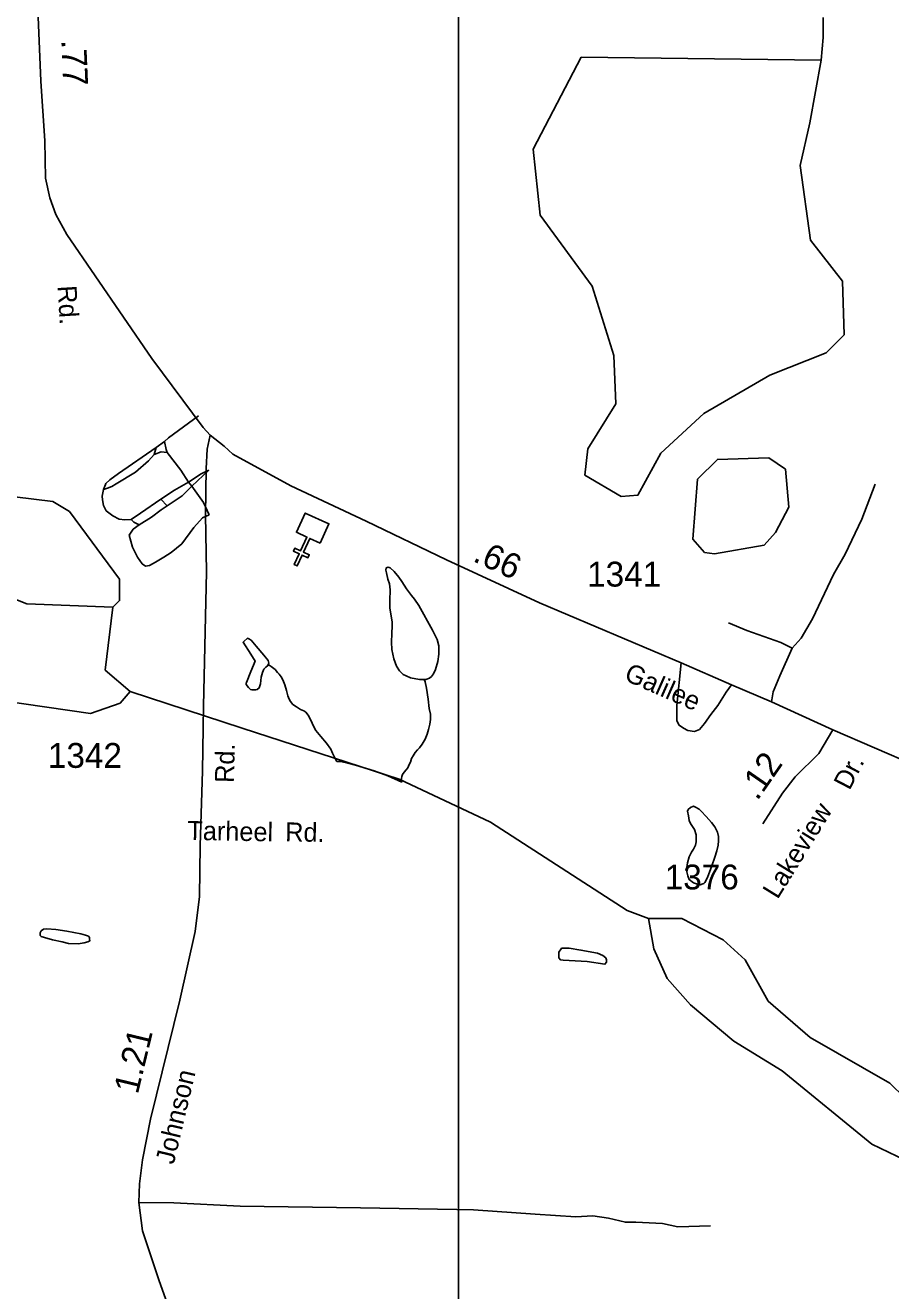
# Model space of a CAD drawing. Extents: x 2082433 to 2279600, y 546599 to 755198.
# Drawn here: x 2176931 to 2181280, y 631325 to 637688 of the extents above; entities that cross this region are included whole.
import ezdxf

# ---------------------------------------------------------------- set-up
doc = ezdxf.new("R2010")
doc.units = 0
for name, color, linetype in [('Exist Cultural Church CELL', 7, 'Continuous'), ('Exist Hydrographic Creek Single Shore', 7, 'Continuous'), ('Exist Hydrographic Lake Shore', 7, 'Continuous'), ('Exist Hydrographic Misc Water Feature', 7, 'Continuous'), ('Exist Hydrographic Pond Under 1500 Sq Ft', 7, 'Continuous'), ('Exist Road Non-System Type 51', 7, 'Continuous'), ('Exist Road Non-System Type 51 Label', 7, 'Continuous'), ('Exist Road Secondary Mileage Hundredths English Label', 7, 'Continuous'), ('Exist Road Secondary Type 51 Attributed', 7, 'Continuous'), ('Exist Road Secondary Type 51 Label', 7, 'Continuous'), ('Exist Road Secondary Type 51 Number Label', 7, 'Continuous'), ('Map Preparation Inset Cut Line', 7, 'Continuous')]:
    doc.layers.add(name, color=color, linetype=linetype)

msp = doc.modelspace()

# ---------------------------------------------------------------- linework, layer by layer
at = {"layer": 'Exist Cultural Church CELL'}
msp.add_lwpolyline([(2178412.6, 635084.9), (2178360.8, 635108.4), (2178329.2, 635039.2), (2178358.3, 635025.9), (2178351.6, 635011.4), (2178322.5, 635024.7), (2178297.5, 634970), (2178282.9, 634976.6), (2178307.9, 635031.3), (2178278.8, 635044.6), (2178285.5, 635059.2), (2178314.6, 635045.9), (2178346.3, 635115.1), (2178293.9, 635139.2), (2178338.2, 635236), (2178456.9, 635181.7)], close=True, dxfattribs=at)
at = {"layer": 'Exist Hydrographic Creek Single Shore'}
for points in [[(2177458.1, 634338.5), (2177408, 634280.4), (2177259, 634227.7), (2176808.1, 634292.6)], [(2178021.1, 634154.9), (2177458.1, 634338.5)], [(2178021.1, 634154.9), (2178021.1, 634154.9)], [(2178021.1, 634154.9), (2178021.1, 634154.9)], [(2180063.1, 633196.4), (2179955, 633238), (2179269.1, 633681.7), (2178810, 633897.6), (2178021.1, 634154.9)]]:
    msp.add_lwpolyline(points, dxfattribs=at)
at = {"layer": 'Exist Hydrographic Lake Shore'}
for points in [[(2180665.1, 632780.7), (2180548, 632989.8), (2180438.9, 633090.5), (2180230, 633196.4), (2180063.1, 633196.4)], [(2181469.1, 632085.4), (2181395.1, 631962.3), (2181186, 632061.7), (2180734, 632431.7), (2180492.1, 632580.9), (2180274.1, 632762.5), (2180157, 632896.1), (2180089.1, 633045.1), (2180063.1, 633196.4)], [(2181469.1, 632085.4), (2181427.1, 632220.8), (2181276, 632368.2), (2180875.1, 632599.4), (2180665.1, 632780.7)]]:
    msp.add_lwpolyline(points, dxfattribs=at)
at = {"layer": 'Exist Hydrographic Misc Water Feature'}
msp.add_line((2180874.1, 637198.3), (2180930.7, 637513.9), dxfattribs=at)
for points in [[(2180941.1, 637727.7), (2180941.1, 637627.8), (2180930.7, 637513.9)], [(2178936.3, 634399.2), (2178912.6, 634399.1), (2178866.4, 634406.9), (2178844.5, 634416.7), (2178830.1, 634424.5), (2178812.3, 634442.6), (2178795.9, 634466.2), (2178784, 634502), (2178773.7, 634550.2), (2178771.7, 634586.3), (2178773.5, 634630.2), (2178775.2, 634668.1), (2178775, 634688), (2178762.9, 634757.9), (2178762.5, 634796.1), (2178764.3, 634850.2), (2178762, 634880.2), (2178753.6, 634903.7), (2178745.6, 634935.7), (2178743.4, 634947.8), (2178745.4, 634959.7), (2178755.5, 634963.9), (2178765.5, 634959.9), (2178785.4, 634942.3), (2178807.6, 634914.2), (2178824, 634892.3), (2178846.1, 634854.4), (2178872.4, 634820.5), (2178886.3, 634802.5), (2178908.7, 634770.8), (2178977.4, 634647.2), (2179001.3, 634599.4), (2179010, 634567.3), (2179009.7, 634525.5), (2179004.2, 634489.5), (2178992.1, 634449.5), (2178982.5, 634427.5), (2178972.4, 634413.2), (2178962.6, 634405.3), (2178944.5, 634399.2), (2178936.3, 634399.2)], [(2177458.1, 634338.5), (2177332, 634446), (2177372, 634763.3)], [(2178152.4, 634474.6), (2178150.2, 634468.9), (2178140.3, 634460.6), (2178130.7, 634450.7), (2178122.9, 634434.5), (2178116.7, 634410.6), (2178112.9, 634376.4), (2178106.9, 634356.6), (2178097.1, 634348.4), (2178089.1, 634346.3), (2178071.2, 634346.2), (2178063, 634348.2), (2178053.2, 634358.2), (2178041.1, 634374.2), (2178040.7, 634380), (2178043.1, 634384.1), (2178064.9, 634438.4), (2178086.2, 634490.3), (2178064.3, 634526.1), (2178026.1, 634585.8), (2178030.2, 634590), (2178047.6, 634606), (2178055.4, 634604.1), (2178065.7, 634596.4), (2178092.1, 634566.5), (2178130.1, 634520.6), (2178152.4, 634494.9), (2178154.5, 634480.8), (2178152.4, 634474.6)], [(2178152.4, 634474.6), (2178166.2, 634464.8), (2178186.5, 634448.8), (2178198.6, 634434.8), (2178206.8, 634425), (2178216.6, 634413), (2178225, 634397.1), (2178234.7, 634371.3), (2178243.3, 634343.3), (2178251.3, 634317.3), (2178257.6, 634299.3), (2178263.4, 634287.5), (2178275.5, 634273.5), (2178293.7, 634261.4), (2178313.6, 634247.5), (2178331.8, 634241.9), (2178341.5, 634233.9), (2178353.6, 634219.9), (2178368.1, 634191.8), (2178378.2, 634168), (2178392.1, 634142.3), (2178416.5, 634112.3), (2178444.4, 634078.5), (2178466.6, 634048.7), (2178474.8, 634028.8), (2178486.9, 634004.7), (2178496.7, 633987)], [(2178936.3, 634399.2), (2178940.9, 634387.1), (2178946.6, 634355), (2178955, 634299.4), (2178961.6, 634253.4), (2178967.5, 634225.3), (2178967.9, 634197.3), (2178963.4, 634173.6), (2178957.9, 634147.3), (2178950.1, 634123.3), (2178940, 634099.3), (2178926.3, 634073.4), (2178912.3, 634055.2), (2178902.5, 634044.9), (2178890.4, 634030.9), (2178881, 634014.9), (2178872.6, 634000.8), (2178866.6, 633983), (2178860.9, 633970.9), (2178853.1, 633954.7), (2178845.1, 633944.9), (2178835.5, 633932.6), (2178827.5, 633920.8), (2178823.2, 633910.5), (2178821.5, 633900.6), (2178821.3, 633894.6), (2178823.4, 633888.6), (2178823.2, 633882.5)], [(2178496.7, 633987), (2178517, 633986.8), (2178552.9, 633977.3), (2178591.2, 633967.5), (2178685.2, 633939.9), (2178753.2, 633914.2), (2178823.2, 633882.5)], [(2180380.9, 633461.4), (2180359.8, 633403.4), (2180345.7, 633377.5), (2180341.6, 633373.3), (2180335.8, 633371.3), (2180331.5, 633369.1), (2180323.5, 633367.1), (2180309.8, 633369.1), (2180289.5, 633377.1), (2180267.9, 633392.9), (2180260, 633410.8), (2180255.6, 633430.9), (2180255.4, 633452.8), (2180258.9, 633477), (2180266.9, 633507), (2180279, 633530.8), (2180288.7, 633545.1), (2180298.7, 633565.1), (2180302.6, 633583.2), (2180302.2, 633616.9), (2180294.2, 633644.9), (2180274.1, 633675.1), (2180267.9, 633689), (2180263.8, 633712.7), (2180259.7, 633736.8), (2180261.6, 633744.7), (2180273.9, 633755), (2180289.7, 633761.1), (2180299.7, 633757.2), (2180317.6, 633747.2), (2180327.8, 633737.1), (2180352, 633709.1), (2180379.9, 633679.4), (2180396.1, 633657.4), (2180410.1, 633631.8), (2180414.6, 633609.7), (2180414.4, 633587.8), (2180412.7, 633565.7), (2180406.8, 633537.8), (2180396.7, 633505.6), (2180380.9, 633461.4)], [(2177140.7, 633133.4), (2177210.2, 633120), (2177234.4, 633114), (2177248.4, 633108.2), (2177254.5, 633102), (2177254.5, 633094.3), (2177254.9, 633084.1), (2177244.9, 633080), (2177226.4, 633074.2), (2177196.9, 633069.8), (2177148.7, 633071.8), (2177116.7, 633079.4), (2177068.7, 633089.1), (2177028.1, 633100.9), (2177010.5, 633106.9), (2177006.4, 633110.7), (2177006.2, 633124.9), (2177010.5, 633134.8), (2177022.4, 633142.8), (2177040.2, 633145), (2177084.1, 633141.1), (2177140.7, 633133.4)], [(2179754.1, 632980.2), (2179844.1, 632966.6), (2179852.3, 632976.8), (2179852.1, 632989), (2179847.8, 632998.9), (2179834.1, 633010.8), (2179806, 633022.7), (2179723.7, 633037.9), (2179663.9, 633047.8), (2179625.9, 633047.5), (2179624.1, 633043.7), (2179612, 633027.3), (2179612, 632999.3), (2179620.2, 632989.5), (2179634.3, 632987.4), (2179754.1, 632980.2)]]:
    msp.add_lwpolyline(points, dxfattribs=at)
at = {"layer": 'Exist Hydrographic Pond Under 1500 Sq Ft'}
for points in [[(2180874.1, 637198.3), (2180825.1, 636982.7), (2180877.1, 636607.7), (2181037.1, 636401.2), (2181047.1, 636132), (2180956.1, 636042), (2180673.1, 635929.6), (2180341.1, 635736.3), (2180125, 635537.3), (2180010, 635326.4), (2179926.1, 635318.3), (2179743, 635427), (2179758, 635557.9), (2179899, 635784.6), (2179889, 636027.5), (2179779.1, 636377.5), (2179519.1, 636733.8), (2179484, 637065.8), (2179725.2, 637528.5)], [(2179725.2, 637528.5), (2180930.7, 637513.9)], [(2177372, 634763.3), (2176938.9, 634778.7), (2176797, 634834.1), (2176695.9, 635000.1), (2176320, 635240.6), (2176126.9, 635454.5), (2176093, 635589.7), (2176134, 635647.9), (2176275.9, 635648.3), (2176561, 635393.2), (2176686, 635341.5), (2177069.9, 635294.3), (2177153, 635243.4), (2177405, 634903.7), (2177405, 634795.5), (2177372, 634763.3)], [(2180395.1, 635030), (2180644, 635074.1), (2180702, 635138.5), (2180768.1, 635265.1), (2180751, 635455.8), (2180667, 635513.2), (2180409, 635505.3), (2180308.9, 635405.6), (2180286, 635104.3), (2180345, 635037.5), (2180395.1, 635030)]]:
    msp.add_lwpolyline(points, dxfattribs=at)
at = {"layer": 'Exist Road Non-System Type 51'}
for p, q in [((2177631.5, 635596.2), (2177589.4, 635564.7)), ((2177578.8, 635529.6), (2177589.4, 635564.7)), ((2177768.3, 635371.7), (2177854.3, 635450.6)), ((2177750.8, 635391), (2177768.3, 635371.7)), ((2177643.8, 635271.7), (2177612.2, 635305))]:
    msp.add_line(p, q, dxfattribs=at)
for points in [[(2177801.7, 635724.3), (2177650.8, 635613.8), (2177631.5, 635596.2)], [(2177631.5, 635596.2), (2177638.5, 635555.9), (2177643.8, 635540.1)], [(2177589.4, 635564.7), (2177399.9, 635434.8), (2177356, 635403.3), (2177336.7, 635384), (2177335, 635378.7), (2177324.4, 635354.1)], [(2177643.8, 635540.1), (2177613.9, 635543.6), (2177578.8, 635529.6)], [(2177643.8, 635540.1), (2177712.2, 635450.6), (2177750.8, 635391)], [(2177578.8, 635529.6), (2177550.8, 635498), (2177485.9, 635441.9), (2177387.6, 635382.2), (2177366.5, 635369.9), (2177343.7, 635361.2), (2177324.4, 635354.1)], [(2177750.8, 635391), (2177815.7, 635433.1), (2177854.3, 635450.6)], [(2177463, 635203.2), (2177431.5, 635201.5), (2177403.4, 635205), (2177371.8, 635222.5), (2177338.5, 635247.1), (2177324.4, 635273.4), (2177319.2, 635301.5), (2177317.4, 635320.8), (2177324.4, 635354.1)], [(2177612.2, 635305), (2177680.6, 635350.6), (2177750.8, 635391)], [(2177643.8, 635271.7), (2177719.2, 635322.6), (2177768.3, 635371.7)], [(2177768.3, 635371.7), (2177826.2, 635289.2), (2177856, 635226.1)], [(2180785.4, 634556.1), (2180829.7, 634607), (2180887.2, 634704.3), (2180993.4, 634926.7), (2181050.9, 635028.5), (2181135, 635204.4), (2181201.4, 635381.4)], [(2177612.2, 635305), (2177510.4, 635234.8), (2177463, 635203.2)], [(2177856, 635226.1), (2177821, 635212), (2177778.8, 635162.9), (2177717.4, 635080.4), (2177664.8, 635036.6), (2177628, 635013.8), (2177585.9, 634989.2), (2177556, 634971.7), (2177535, 634968.1), (2177519.2, 634980.4), (2177494.6, 635013.8), (2177470.1, 635064.6), (2177452.5, 635124.3)], [(2177503.4, 635176.9), (2177564.8, 635215.5), (2177613.9, 635252.4), (2177643.8, 635271.7)], [(2177452.5, 635124.3), (2177473.6, 635154.1), (2177503.4, 635176.9)], [(2177503.4, 635176.9), (2177477.1, 635189.2), (2177463, 635203.2)], [(2180785.4, 634556.1), (2180727.9, 634584.8), (2180557.5, 634644.6), (2180464.6, 634684.4)], [(2180681.5, 634286.1), (2180690.3, 634337), (2180723.5, 634416.7), (2180785.4, 634556.1)], [(2180227.9, 634483.1), (2180205.8, 634268.4), (2180205.8, 634191), (2180216.8, 634168.9), (2180238.9, 634153.4), (2180261.1, 634142.3), (2180294.3, 634137.9), (2180318.6, 634146.8), (2180345.1, 634177.7), (2180376.1, 634222), (2180411.5, 634268.4), (2180453.6, 634334.8), (2180480.1, 634372.4)], [(2177502.5, 631769.7), (2177678.1, 631766.8), (2178010.4, 631750.4), (2178615.7, 631742.3), (2179099.4, 631732.9), (2179183.6, 631731.4), (2179493.5, 631711.1), (2179698.2, 631696.1), (2179782.5, 631701.3), (2179861.4, 631690.8), (2179947.4, 631669.7), (2180000, 631669.7), (2180133.3, 631662.7), (2180210.5, 631646.9), (2180374.6, 631652.2)]]:
    msp.add_lwpolyline(points, dxfattribs=at)
at = {"layer": 'Exist Road Secondary Type 51 Attributed'}
for points in [[(2177058.2, 639373.7), (2177088.9, 639316.8), (2177096, 639303.3), (2177101.3, 639287.6), (2177103.2, 639271.9), (2177102.2, 639258.9), (2177070.5, 639159.2), (2177034.5, 639022), (2176979.4, 638774.1), (2176967.1, 638642.4), (2176967.1, 638417.4), (2177010, 637407.2), (2177030.1, 637107.5), (2177032.9, 636920.5), (2177054.4, 636821), (2177085, 636736.8), (2177140.1, 636635.8), (2177566.8, 636012.3), (2177824.6, 635666), (2177860.5, 635627.9)], [(2178299, 629420.5), (2178055.2, 630108.3), (2177762.2, 630932.9), (2177601.6, 631380.3), (2177520.1, 631625.9), (2177502.5, 631769.7), (2177506, 631862.7), (2177520.1, 631983.8), (2177560.4, 632187.3), (2177707.8, 632785.6), (2177784.1, 633131.2), (2177806.9, 633308.4), (2177809.6, 633564.6), (2177821.8, 633938.3), (2177827.1, 634264.6), (2177841.1, 634940.1), (2177836.5, 635226.1), (2177839.6, 635460.3), (2177845.7, 635556.7), (2177860.5, 635627.9)], [(2177860.5, 635627.9), (2177930.8, 635571.5), (2177974.6, 635532.5), (2178265.4, 635373.3), (2178644.4, 635195.4), (2179048.3, 635000.6), (2179515.6, 634783.9), (2180227.9, 634483.1), (2180480.1, 634372.4), (2180681.5, 634286.1), (2180990.1, 634145.1)], [(2180990.1, 634145.1), (2180919.3, 634026.7), (2180799.8, 633909.5), (2180736.8, 633827), (2180638.3, 633672.7)], [(2180990.1, 634145.1), (2181408.3, 633965.3), (2181595.2, 633872.4), (2181832, 633727.5), (2182057.7, 633573.1), (2182270.4, 633425.8), (2182542.5, 633228.9), (2182644, 633174.9), (2182752.8, 633113.7), (2183207.1, 632911), (2183662.9, 632716.3), (2184563.7, 632376.6), (2184724.1, 632318.8), (2184836.2, 632273.3), (2184932.4, 632192.8)]]:
    msp.add_lwpolyline(points, dxfattribs=at)
at = {"layer": 'Map Preparation Inset Cut Line'}
for points in [[(2179108.5, 674476.7), (2254791.7, 674476.7), (2254791.7, 645771.4), (2239582.9, 645768.1), (2239582.9, 630228.2), (2179108.5, 630228.2)], [(2163899.7, 645768.1), (2179108.5, 645768.1), (2179108.5, 630228.2), (2163899.7, 630228.2)]]:
    msp.add_lwpolyline(points, close=True, dxfattribs=at)

# ---------------------------------------------------------------- texts
at = {"layer": 'Exist Road Non-System Type 51 Label'}
for s, p in [('Tarheel', (2177745.1, 633592.5)), ('Rd.', (2178236.6, 633585.6))]:
    msp.add_text(s, height=95, rotation=358.90715, dxfattribs=at).set_placement(p)
at = {"layer": 'Exist Road Secondary Mileage Hundredths English Label'}
for s, rotation, p in [('.77', 272.44556, (2177112.3, 637614.2)), ('.66', 335.11372, (2179175.2, 634996)), ('.12', 55.27346, (2180609.7, 633785.4)), ('1.21', 76.47218, (2177496.6, 632309.2))]:
    msp.add_text(s, height=125, rotation=rotation, dxfattribs=at).set_placement(p)
at = {"layer": 'Exist Road Secondary Type 51 Label'}
for s, rotation, p in [('Rd.', 273.45599, (2177093.5, 636377.7)), ('Galilee', 336.14239, (2179935.4, 634398.2)), ('Rd.', 88.31528, (2177978.8, 633877.9)), ('Dr.', 62.5483, (2181073, 633837.8)), ('Lakeview', 58.2864, (2180711.5, 633290)), ('Johnson', 76.69653, (2177677, 631956.4))]:
    msp.add_text(s, height=95, rotation=rotation, dxfattribs=at).set_placement(p)
at = {"layer": 'Exist Road Secondary Type 51 Number Label'}
for s, p in [('1341', (2179754.7, 634866.1)), ('1342', (2177045, 633954.5)), ('1376', (2180144.6, 633343.1))]:
    msp.add_text(s, height=125, dxfattribs=at).set_placement(p)

doc.saveas('drawing.dxf')
